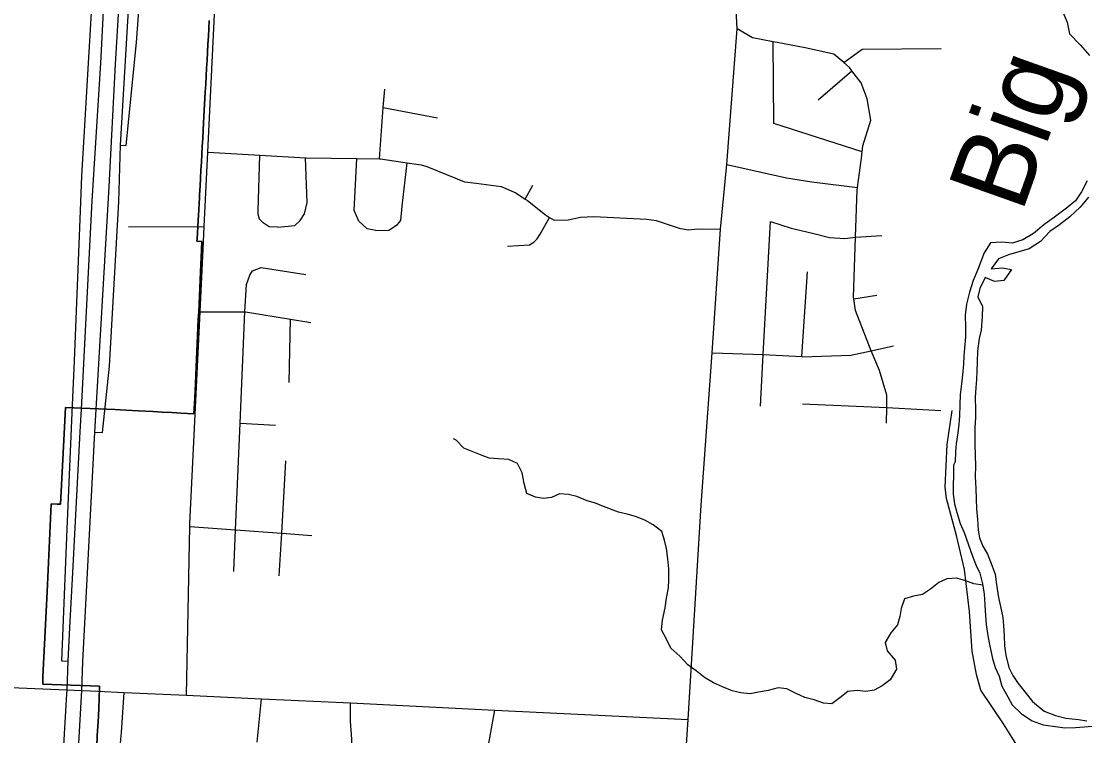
# Model space of a CAD drawing. Extents: x 114604 to 551442, y 316898 to 567001.
# Drawn here: x 232811 to 239507, y 412573 to 417074 of the extents above; entities that cross this region are included whole.
import ezdxf

# ---------------------------------------------------------------- set-up
doc = ezdxf.new("R2010")
doc.units = 0
for name, color, linetype in [('DV_X_County_Line', 7, 'Continuous'), ('GE_P_Alignment_100_Cardinal_Points', 7, 'Continuous'), ('GE_P_Alignment_100_Stations', 7, 'Continuous'), ('GE_P_Alignment_500_Bearings', 7, 'Continuous'), ('GE_P_Alignment_500_Cardinal_Points', 7, 'Continuous'), ('GE_P_Alignment_500_Stations', 7, 'Continuous'), ('PM_P_Cells', 7, 'Continuous'), ('RD_P_GR_Rt', 7, 'Continuous')]:
    doc.layers.add(name, color=color, linetype=linetype)

msp = doc.modelspace()

# ---------------------------------------------------------------- linework, layer by layer
at = {"layer": 'DV_X_County_Line'}
for points in [[(239364.2, 417141.6), (239396.4, 417067.5), (239410.6, 416993.3), (239476.9, 416925.4), (239537.1, 416857.3)], [(239522.9, 416067.5), (239487, 415999.2), (239449.1, 415943), (239391.1, 415896.7), (239317.2, 415838.4), (239249.2, 415790.1), (239183.2, 415735.8), (239117.2, 415697.5), (239049.2, 415675.3), (238985.1, 415681.1), (238913, 415676.9), (238873.1, 415614.7), (238833.2, 415510.3), (238803.4, 415440.1), (238781.5, 415365.9), (238761.7, 415291.6), (238753.8, 415221.5), (238756, 415147.3), (238756.1, 415085.2), (238750.3, 415015), (238746.4, 414962.8), (238742.5, 414912.7), (238736.6, 414846.5), (238730.8, 414790.4), (238722.9, 414722.2), (238721.1, 414656.1), (238717.2, 414585.9), (238713.3, 414535.8), (238707.5, 414481.6), (238697.6, 414411.4), (238693.7, 414361.3), (238689.8, 414297.2)], [(239531.2, 415965.2), (239477.2, 415903), (239413.3, 415840.6), (239347.3, 415790.3), (239287.3, 415748.1), (239227.4, 415685.8), (239157.4, 415639.5), (239091.3, 415621.3), (239027.3, 415603.1), (238963.3, 415576.8), (238917.3, 415514.6), (238989.4, 415520.8), (239045.5, 415508.9), (238997.6, 415440.6), (238937.6, 415434.4), (238879.4, 415458.3), (238845.5, 415390.1), (238833.6, 415337.9), (238863.8, 415275.9), (238860, 415211.7), (238854.2, 415127.5), (238842.3, 415075.4), (238830.4, 414995.1), (238828.6, 414927), (238826.7, 414866.8), (238824.8, 414816.7), (238820.9, 414766.6), (238817.1, 414702.4), (238819.3, 414628.3), (238819.4, 414578.1), (238815.5, 414514), (238815.6, 414463.9), (238813.8, 414411.7), (238815.9, 414337.6), (238818.1, 414273.4), (238816.2, 414205.3), (238820.4, 414131.1), (238822.6, 414065), (238824.7, 414002.8), (238830.9, 413934.7), (238835, 413868.5), (238843.2, 413818.5), (238865.3, 413766.4), (238893.5, 413716.3), (238917.7, 413658.3), (238941.8, 413590.2), (238952, 413526.1), (238964.2, 413443.9), (238976.4, 413385.8), (238990.6, 413317.7), (238994.7, 413267.6), (238998.8, 413201.4), (239001, 413139.3), (239009.1, 413079.2), (239029.3, 413003.1), (239053.5, 412953)], [(238689.8, 414297.2), (238679.9, 414277.1), (238680, 414216.9), (238678.2, 414146.8), (238678.3, 414094.7), (238686.5, 414032.5), (238700.6, 413978.5), (238722.8, 413910.3), (238747, 413852.3), (238799.4, 413704.1), (238823.5, 413646), (238845.7, 413595.9), (238863.9, 413529.9), (238874.1, 413463.7), (238878.2, 413397.6), (238882.4, 413327.4), (238886.5, 413273.3), (238896.7, 413201.2), (238908.8, 413137.1), (238925.1, 413058.9), (238943.2, 413002.8), (238967.4, 412946.8), (238985.6, 412884.7), (239021.8, 412818.6), (239049.9, 412766.6), (239108.1, 412710.6), (239176.3, 412666.7), (239244.5, 412640.8), (239308.6, 412633), (239380.7, 412623.1), (239448.8, 412625.3), (239502.9, 412629.5), (239552.9, 412633.6)], [(239053.5, 412953), (239087.7, 412901), (239137.9, 412839), (239178, 412789), (239250.3, 412727), (239322.5, 412699.1), (239386.6, 412683.3), (239466.5, 412675.3), (239520.8, 412665.6)]]:
    msp.add_lwpolyline(points, dxfattribs=at)
at = {"layer": 'GE_P_Alignment_100_Cardinal_Points'}
for p, q in [((237827.4, 416578.5), (238041, 416761.8)), ((235090.2, 416529.6), (235430.9, 416465.1)), ((235984.5, 415953.2), (236031.9, 416041.3)), ((233485.5, 415778.6), (233962.5, 415780.1)), ((238063.3, 415712.9), (238228.3, 415723)), ((237724.5, 414960.6), (237760.8, 415495.7)), ((238051.8, 415324.5), (238198.3, 415348)), ((234496.6, 414798), (234505.2, 415197.5)), ((237465.8, 414649), (237482.4, 414974.4)), ((237729.6, 414663.8), (238260, 414639.3)), ((238260, 414639.3), (238600, 414620.8)), ((234188.5, 414542.6), (234411.5, 414528.6)), ((233441.7, 412593.5), (233459.4, 412845.4)), ((234296.2, 412531.5), (234323.2, 412805.3)), ((235729.9, 412384.4), (235793.4, 412734.4))]:
    msp.add_line(p, q, dxfattribs=at)
for points in [[(237010.1, 412674.6), (237091.8, 414025.5), (237160.3, 414984.2), (237214, 415764.2), (237252.4, 416171), (237318.4, 417024.8), (237312.4, 417146), (237292.5, 417214.3), (237263.4, 417275.5), (237219.3, 417348), (237164.7, 417403.1), (237051.6, 417505.6), (237011.3, 417554.3), (236964.3, 417617.2), (236931.6, 417670.2)], [(233851.6, 412828.8), (233871.6, 413891.4), (233872.2, 413907.2), (233936.6, 415242.4), (233955.6, 415637), (233962.5, 415780.1), (233985.1, 416249.1), (234031.2, 417205.2), (234038.8, 417361.7), (234048.2, 417428), (234053.6, 417462.2), (234057.7, 417488.2), (234082.9, 417574.6)], [(238258.9, 414541.1), (238260, 414639.3), (238261, 414717.4), (238215.3, 414873.3), (238162.9, 414997.9), (238063.3, 415252.4), (238051.8, 415324.5), (238050.5, 415332.4), (238063.3, 415712.9), (238073.3, 416011.9), (238075.4, 416026.6), (238101.2, 416210.7), (238105.9, 416250.9), (238110.4, 416288.9), (238160.7, 416449.7), (238137.2, 416585.7), (238098.2, 416685.5), (238041, 416761.8), (238025.2, 416782.9), (237989.3, 416813.1), (237926.3, 416866.1), (237745.9, 416906.3), (237569.6, 416940.4), (237545.7, 416944.9), (237415.3, 416968.9), (237318.4, 417024.8)], [(238105.9, 416250.9), (237549, 416429.2), (237545.7, 416944.9)], [(237989.3, 416813.1), (238106, 416898), (238601.9, 416901.2)], [(235065.7, 416206.9), (235090.2, 416529.6), (235099, 416645.9)], [(233985.1, 416249.1), (234312, 416230.5), (234600.1, 416214.1), (234603.6, 416213.9), (234923.6, 416209), (235065.7, 416206.9), (235071.7, 416206.8), (235241.2, 416182.1), (235328, 416169.4), (235364.1, 416157.8), (235554.9, 416081.6), (235601.1, 416062.1), (235675.2, 416052.8), (235831.4, 416032.4), (235923.8, 415993.3), (235984.5, 415953.2), (235998.3, 415944), (236111.2, 415855), (236137.2, 415838), (236165.6, 415819.5), (236253.6, 415822.5), (236331.4, 415839.3), (236415.3, 415844.2), (236749.4, 415827.7), (236807.5, 415818.3), (236954, 415769.7), (237010.1, 415760.3), (237068, 415766.9), (237214, 415764.2)], [(234426.3, 415777.2), (234372.3, 415778.6), (234334, 415804.3), (234311.8, 415826.1), (234303.4, 415858), (234303.2, 415882.1), (234312, 416230.5)], [(234426.3, 415777.2), (234532.2, 415786.3), (234567.8, 415818.7), (234593.4, 415861.1), (234610.6, 415931.4), (234600.1, 416214.1)], [(235042.4, 415755.6), (234988.3, 415765.1), (234935.8, 415814.6), (234907.1, 415882.4), (234923.6, 416209)], [(235042.4, 415755.6), (235124.4, 415756.5), (235180, 415793.1), (235199.8, 415817.4), (235208.8, 415909.7), (235241.2, 416182.1)], [(237252.4, 416171), (237628.6, 416087.4), (237788.8, 416061.1), (238075.4, 416026.6)], [(235871.4, 415656.1), (236011.2, 415665.6), (236037.1, 415681.9), (236058.9, 415702.2), (236078.5, 415732.5), (236137.2, 415838)], [(237482.4, 414974.4), (237527.5, 415811.9), (237657.9, 415771.1), (237792.2, 415738.5), (237900.5, 415711.6), (237996.6, 415704.6), (238063.3, 415712.9)], [(234218, 415244), (234228.1, 415414.4), (234249.5, 415474.8), (234267.2, 415501), (234321, 415521.6), (234603.4, 415478.5)], [(233936.6, 415242.4), (234218, 415244), (234222, 415244), (234505.2, 415197.5), (234634.6, 415176.2)], [(234149.2, 413608.1), (234160.2, 413869.8), (234188.5, 414542.6), (234218, 415244)], [(237160.3, 414984.2), (237482.4, 414974.4), (237724.5, 414960.6), (237728.5, 414960.3), (238034.3, 414969.6), (238162.9, 414997.9), (238301.7, 415028.5)], [(239130.6, 412428.8), (238994.8, 412648.5), (238853, 412860.2), (238824.1, 412958.7), (238797.6, 413105.2), (238780.1, 413355.8), (238748.8, 413620.5), (238699.1, 413833.4), (238635.5, 414066.4), (238628.2, 414138.6), (238641, 414406.9), (238671.2, 414621)], [(234435.5, 413579.1), (234450.4, 413848), (234475.8, 414304.9)], [(233871.6, 413891.4), (234160.2, 413869.8), (234450.4, 413848), (234640.8, 413833.7)], [(235160.7, 411682.3), (234907.8, 411707.6), (234857.6, 411725.2), (234833.3, 411757.1), (234822.7, 411823.1), (234885.7, 412455.2), (234889.7, 412496), (234892, 412549.9), (234883.3, 412663.6), (234884.2, 412779)], [(236697.5, 407845.3), (236733.7, 408312.5), (236775, 409047.3), (236815.6, 409718.6), (236826.7, 409832.3), (236845.7, 410186.5), (236859.9, 410367.2), (236900.7, 411019.4), (236935.2, 411538.8), (237010.1, 412674.6)], [(233779.6, 410654.3), (233698.3, 410709.1), (233619.9, 410750.5), (233558.7, 410778.3), (233451.2, 410827.2), (233390.8, 410868.8), (233354.3, 410916.6), (233341.9, 410970.6), (233342.7, 411098.9), (233438.7, 412551.5), (233441.7, 412593.5)]]:
    msp.add_lwpolyline(points, dxfattribs=at)
at = {"layer": 'GE_P_Alignment_100_Stations'}
for points in [[(233285.6, 412507.6), (233289.3, 412572.9), (233292.7, 412633.6), (233296.1, 412693), (233299.5, 412753.6), (233301.9, 412795.9), (233304, 412885.7), (232945.8, 412898.3), (232946.9, 412944.4), (232973.9, 413478.4), (232999.3, 414033.5), (233036.6, 414031.5), (233057.7, 414031.6), (233081, 414473.5), (233089.6, 414639.9), (233398.9, 414627), (233470.5, 414623.3), (233548.2, 414619.3), (233638.6, 414614.7), (233698.5, 414611.6), (233758.4, 414608.5), (233818.4, 414605.4), (233898.3, 414601.3), (233902.9, 414701.8), (233907, 414791.8), (233909.4, 414843.8), (233911.7, 414893.8), (233914, 414943.8), (233916.3, 414993.8), (233918.7, 415043.8), (233921, 415093.8), (233923.3, 415143.8), (233925.6, 415193.8), (233927.9, 415243.8), (233930.2, 415293.8), (233932.5, 415343.7), (233934.8, 415393.7), (233937.1, 415443.6), (233939.5, 415495.5), (233943.6, 415585.4), (233948.2, 415685.4), (233916.9, 415687.6), (233917.8, 415703.2), (233924.6, 415818.5), (233926.1, 415849.2), (233932.4, 415962.5), (233933.4, 415979.8), (233936.5, 416036.8), (233939.2, 416085.1), (233942.1, 416136.5), (233944.9, 416186.3), (233947.7, 416236.4), (233950.4, 416285.4), (233953.2, 416336.4), (233956, 416385.9), (233958.7, 416433.9), (233963, 416511.5), (233969.4, 416627.3), (233972.2, 416677.5), (233975.1, 416728.6), (233977.8, 416777.3), (233980.6, 416828.3), (233983.4, 416877.7), (233986.2, 416928.4), (233988.9, 416977.4), (233991.7, 417027.4), (233994.6, 417078.8)], [(233994.6, 417078.8), (233991.7, 417027.4), (233988.9, 416977.4), (233986.2, 416928.4), (233983.4, 416877.7), (233980.6, 416828.3), (233977.8, 416777.3), (233975.1, 416728.6), (233972.2, 416677.5), (233969.4, 416627.3), (233963, 416511.5), (233958.7, 416433.9), (233956, 416385.9), (233953.2, 416336.4), (233950.4, 416285.4), (233947.7, 416236.4), (233944.9, 416186.3), (233942.1, 416136.5), (233939.2, 416085.1), (233936.5, 416036.8), (233933.4, 415979.8), (233932.4, 415962.5), (233926.1, 415849.2), (233924.6, 415818.5), (233917.8, 415703.2), (233916.9, 415687.6), (233948.2, 415685.4), (233943.6, 415585.4), (233939.5, 415495.5), (233937.1, 415443.6), (233934.8, 415393.7), (233932.5, 415343.7), (233930.2, 415293.8), (233927.9, 415243.8), (233925.6, 415193.8), (233923.3, 415143.8), (233921, 415093.8), (233918.7, 415043.8), (233916.3, 414993.8), (233914, 414943.8), (233911.7, 414893.8), (233909.4, 414843.8), (233907, 414791.8), (233902.9, 414701.8), (233898.3, 414601.3), (233818.4, 414605.4), (233758.4, 414608.5), (233698.5, 414611.6), (233638.6, 414614.7), (233548.2, 414619.3), (233470.5, 414623.3), (233398.9, 414627), (233089.6, 414639.9), (233081, 414473.5), (233057.7, 414031.6), (233036.6, 414031.5), (232999.3, 414033.5), (232973.9, 413478.4), (232946.9, 412944.4), (232945.8, 412898.3), (233304, 412885.7), (233301.9, 412795.9), (233299.5, 412753.6), (233296.1, 412693), (233292.7, 412633.6), (233289.3, 412572.9), (233285.6, 412507.6)]]:
    msp.add_lwpolyline(points, dxfattribs=at)
at = {"layer": 'GE_P_Alignment_500_Bearings'}
for points in [[(224880.2, 413276.4), (224909.8, 413268.8), (224940.2, 413264.7), (225161.7, 413242), (227089, 413131.1), (227481.4, 413108.5), (227991.2, 413079.2), (228337.7, 413060.9), (228739.8, 413044.7), (229253.8, 413028.5), (229929.4, 412996.9), (230543.4, 412964.9), (231190.4, 412939.2), (231292.8, 412943.4), (231836.4, 412913.5), (233097.4, 412862), (233189.3, 412858.1), (233246.8, 412855.7)], [(233246.8, 412855.7), (233293.8, 412853.7), (233459.4, 412845.4), (233851.6, 412828.8), (234323.2, 412805.3), (234884.2, 412779), (235793.4, 412734.4), (237010.1, 412674.6)]]:
    msp.add_lwpolyline(points, dxfattribs=at)
at = {"layer": 'GE_P_Alignment_500_Cardinal_Points'}
for points in [[(233436.3, 416292.9), (233546.2, 418175), (233546.9, 418305.4), (233548.3, 418551.3), (233549.7, 419284.6), (233515.6, 419734.3)], [(233436.3, 416292.9), (233472.2, 416291.8), (233537, 416938.7), (233577, 417488.7), (233587.5, 417675.9)], [(233263.8, 417476.2), (233250.1, 417128.7), (233190.3, 416098.7), (233179.3, 415827.3)], [(233272.4, 414485.2), (233323.3, 414483.8), (233365.3, 414901.4), (233425.5, 415935.4), (233436.3, 416292.9)], [(233179.3, 415827.3), (233143.2, 414933.3), (233131.3, 414655.5)], [(233131.3, 414655.5), (233097.6, 413875.6), (233063.1, 413045), (233104.8, 413042.5)]]:
    msp.add_lwpolyline(points, dxfattribs=at)
at = {"layer": 'GE_P_Alignment_500_Stations'}
for points in [[(233485.7, 418949.1), (233487.1, 418305), (233454.5, 417677.4), (233403, 416803.8), (233362.2, 416029.9), (233272.4, 414485.2)], [(233381.5, 418770.6), (233379.4, 418304.3), (233349.8, 417589.2), (233309.2, 416809.5), (233255.2, 415942.9), (233187.4, 414630.6)], [(233187.4, 414630.6), (233180, 414487.7), (233133.2, 413601.4), (233115.5, 413253.4)], [(233272.4, 414485.2), (233225.6, 413598.8), (233197.2, 413040), (233189.3, 412858.1), (233130.9, 411824.1), (233008.6, 409650.3), (232984, 409159.8), (232973.9, 408958.9), (232956, 408601.8), (232954.7, 408580.8)], [(233115.5, 413253.4), (233104.8, 413042.5), (233097.4, 412862), (233095.9, 412836.1)], [(233095.9, 412836.1), (233036, 411825.2), (232974.7, 410713.2)]]:
    msp.add_lwpolyline(points, dxfattribs=at)
at = {"layer": 'PM_P_Cells'}
msp.add_lwpolyline([(238865.3, 413520.6), (238808.1, 413529.5), (238752.1, 413549.7), (238700.1, 413565.9), (238638.1, 413562), (238588, 413538), (238535.9, 413496), (238485.8, 413462.1), (238427.7, 413452.2), (238371.7, 413434.2), (238351.6, 413374.1), (238341.5, 413324), (238327.4, 413271.9), (238285.2, 413219.9), (238249.1, 413159.8), (238263, 413107.7), (238313, 413049.4), (238320.9, 412991.3), (238280.7, 412925.2), (238230.6, 412887.2), (238180.5, 412859.2), (238128.5, 412851.3), (238074.5, 412857.4), (238014.4, 412851.6), (237964.3, 412811.6), (237914.2, 412773.6), (237862.2, 412777.7), (237802.2, 412797.9), (237744.2, 412814), (237690.2, 412838.2), (237630.2, 412868.4), (237576.2, 412874.5), (237514.1, 412856.6), (237452.1, 412846.7), (237400, 412836.8), (237342, 412843), (237286, 412855.1), (237226, 412881.3), (237170, 412905.5), (237112, 412939.7), (237060.1, 412981.9), (237008.1, 413020.1), (236958.2, 413074.3), (236900.3, 413124.6), (236872.3, 413180.8), (236842.4, 413239), (236848.5, 413301.1), (236864.7, 413379.3), (236872.8, 413439.4), (236886.9, 413503.5), (236889, 413555.7), (236887.1, 413623.8), (236881.3, 413688), (236873.4, 413752.2), (236861.5, 413804.3), (236843.5, 413858.5), (236789.6, 413900.7), (236737.6, 413930.9), (236677.6, 413953.1), (236625.6, 413969.3), (236571.6, 413981.4), (236477.6, 414015.7), (236425.6, 414037.8), (236373.6, 414052), (236309.6, 414080.2), (236255.6, 414092.3), (236199.6, 414096.5), (236149.5, 414072.5), (236099.5, 414066.6), (236047.5, 414074.7), (235993.5, 414098.9), (235977.6, 414161.1), (235963.7, 414229.3), (235935.8, 414287.5), (235879.8, 414313.7), (235815.8, 414317.8), (235757.7, 414322), (235701.7, 414342.1), (235649.8, 414362.3), (235597.8, 414384.5), (235549.8, 414434.7), (235531.8, 414442.8)], dxfattribs=at)

# ---------------------------------------------------------------- texts
at = {"layer": 'RD_P_GR_Rt'}
msp.add_text('Big', height=500.03, rotation=70.41474, dxfattribs=at).set_placement((239109.7, 415858))

doc.saveas('drawing.dxf')
